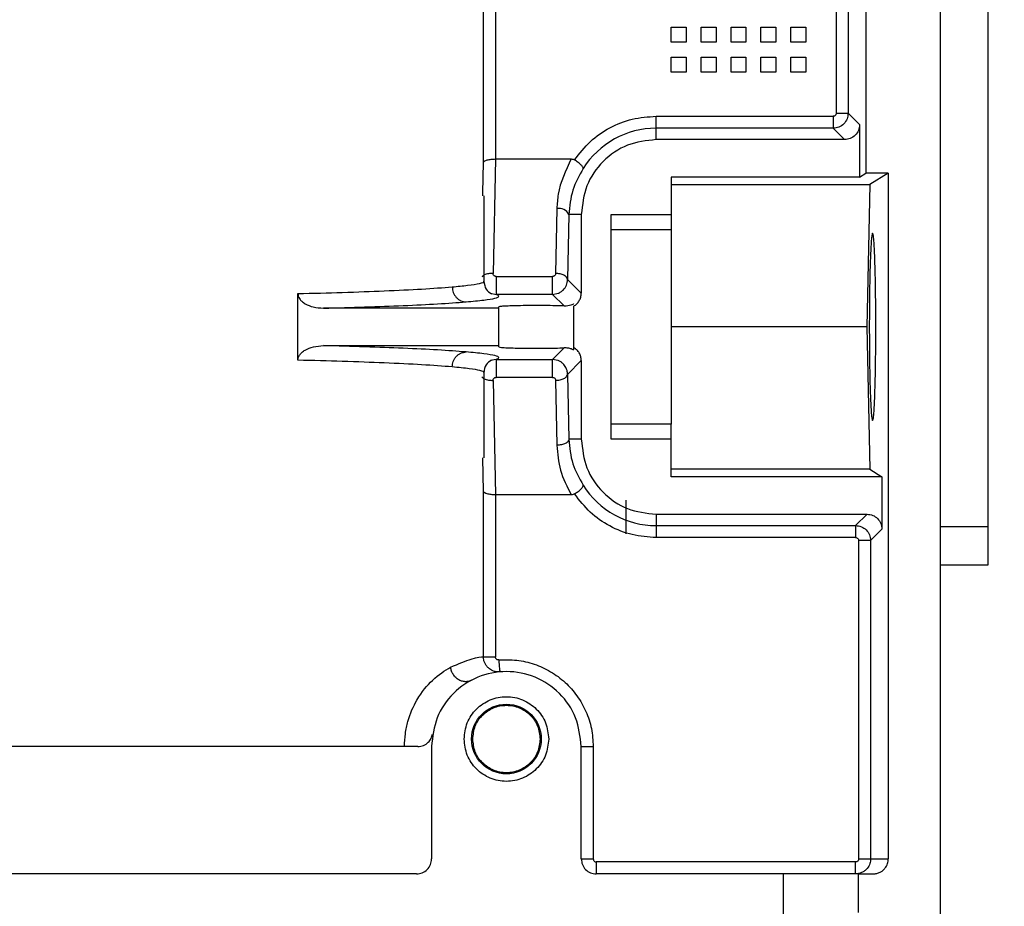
# Model space of a CAD drawing. Header units: inches. Extents: x 170 to 312, y 215 to 248.
# Tile 268 of 557: x 231.649 to 231.811, y 224.287 to 224.433. Entities that reach past the tile are written whole.
import ezdxf

# ---------------------------------------------------------------- set-up
doc = ezdxf.new("R2010")
doc.units = ezdxf.units.IN
doc.header["$LTSCALE"] = 0.25
doc.header["$MEASUREMENT"] = 0
doc.layers.add('ANNOTATIONS', color=1, linetype='Continuous')
doc.layers.add('STANDARD MOTOR RH', color=7, linetype='Continuous')
doc.styles.add('ARIAL', font='arial.ttf', dxfattribs={"height": 0.09375})
doc.dimstyles.new('STANDARD$0', dxfattribs={"dimtxt": 0.09375, "dimasz": 0.09375, "dimexe": 0.03125, "dimexo": 0.046875, "dimgap": 0.09, "dimtad": 0, "dimtih": 1, "dimtoh": 1, "dimdec": 4, "dimzin": 0, "dimdsep": 46, "dimtxsty": 'ARIAL', "dimcen": 0.09, "dimadec": 0, "dimazin": 0, "dimtfac": 1, "dimtdec": 4, "dimtofl": 0, "dimtmove": 0, "dimatfit": 1, "dimfxl": 1, "dimtolj": 1, "dimtzin": 0, "dimarcsym": 0})

# ---------------------------------------------------------------- blocks, each defined once
blk = doc.blocks.new('*D121')
at = {"layer": 'ANNOTATIONS', "color": 0, "lineweight": -2, "transparency": 16777216}
for p, q in [((230.8449340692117, 223.5869874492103), (230.8449340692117, 225.1541471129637)), ((231.9385526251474, 224.5800096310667), (231.9385526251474, 225.1541471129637)), ((230.9386840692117, 225.1228971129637), (231.1066333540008, 225.1228971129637)), ((231.8448026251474, 225.1228971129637), (231.6768533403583, 225.1228971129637))]:
    blk.add_line(p, q, dxfattribs=at)
at = {"layer": 'ANNOTATIONS', "color": 0, "transparency": 16777216}
for points in [[(230.9386840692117, 225.1385221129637), (230.9386840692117, 225.1072721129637), (230.8449340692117, 225.1228971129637)], [(231.8448026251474, 225.1385221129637), (231.8448026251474, 225.1072721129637), (231.9385526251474, 225.1228971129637)]]:
    blk.add_solid(points, dxfattribs=at)
at = {"layer": 'defpoints', "color": 0, "transparency": 16777216}
for p in [(230.8449340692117, 225.1228971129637), (231.9385526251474, 224.5331346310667), (230.8449340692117, 223.5401124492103)]:
    blk.add_point(p, dxfattribs=at)
at = {"layer": 'ANNOTATIONS', "color": 0, "transparency": 16777216, "insert": (231.3917433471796, 225.1228971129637), "char_height": 0.09375, "attachment_point": 5, "style": 'ARIAL'}
blk.add_mtext('\\A1;17 3/8"', dxfattribs=at)
blk = doc.blocks.new('*D135')
at = {"layer": 'ANNOTATIONS', "color": 0, "lineweight": -2, "transparency": 16777216}
for p, q in [((230.8449352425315, 223.5869874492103), (230.8449352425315, 225.5878608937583)), ((232.0683081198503, 225.0132571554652), (232.0683081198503, 225.5878608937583)), ((230.9386852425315, 225.5566108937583), (231.2755255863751, 225.5566108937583)), ((231.9745581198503, 225.5566108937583), (231.6377177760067, 225.5566108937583))]:
    blk.add_line(p, q, dxfattribs=at)
at = {"layer": 'ANNOTATIONS', "color": 0, "transparency": 16777216}
for points in [[(230.9386852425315, 225.5722358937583), (230.9386852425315, 225.5409858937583), (230.8449352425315, 225.5566108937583)], [(231.9745581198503, 225.5722358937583), (231.9745581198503, 225.5409858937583), (232.0683081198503, 225.5566108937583)]]:
    blk.add_solid(points, dxfattribs=at)
at = {"layer": 'defpoints', "color": 0, "transparency": 16777216}
for p in [(232.0683081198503, 225.5566108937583), (232.0683081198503, 224.9663821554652), (230.8449352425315, 223.5401124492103)]:
    blk.add_point(p, dxfattribs=at)
at = {"layer": 'ANNOTATIONS', "color": 0, "transparency": 16777216, "insert": (231.4566216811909, 225.5566108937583), "char_height": 0.09375, "attachment_point": 5, "style": 'ARIAL'}
blk.add_mtext('\\A1;20"', dxfattribs=at)

msp = doc.modelspace()

# ---------------------------------------------------------------- linework, layer by layer
at = {"layer": 'STANDARD MOTOR RH'}
for p, q in [((231.808017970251, 224.3434463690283), (231.808017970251, 224.7197986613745)), ((231.8002054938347, 224.1905804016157), (231.8002054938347, 224.6031724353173)), ((231.7879022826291, 224.521673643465), (231.7879022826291, 224.4077442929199)), ((231.7250847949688, 224.4095553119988), (231.7250847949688, 224.4871539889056)), ((231.7270512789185, 224.4871539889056), (231.7270570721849, 224.4100827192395)), ((231.7830368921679, 224.4871539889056), (231.7830368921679, 224.4175931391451)), ((231.7850041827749, 224.4871539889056), (231.7850041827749, 224.4175931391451)), ((231.7559141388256, 224.4317216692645), (231.7583747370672, 224.4317216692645)), ((231.7559141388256, 224.4292612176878), (231.7559141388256, 224.4317216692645)), ((231.7583747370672, 224.4317216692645), (231.7583747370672, 224.4292612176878)), ((231.7608354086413, 224.4317216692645), (231.7632960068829, 224.4317216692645)), ((231.7608354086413, 224.4292612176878), (231.7608354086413, 224.4317216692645)), ((231.7632960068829, 224.4317216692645), (231.7632960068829, 224.4292612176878)), ((231.7657566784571, 224.4317216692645), (231.7682172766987, 224.4317216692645)), ((231.7657566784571, 224.4292612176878), (231.7657566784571, 224.4317216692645)), ((231.7682172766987, 224.4317216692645), (231.7682172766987, 224.4292612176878)), ((231.7706778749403, 224.4292612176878), (231.7706778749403, 224.4317216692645)), ((231.7706778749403, 224.4317216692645), (231.7731385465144, 224.4317216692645)), ((231.7731385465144, 224.4317216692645), (231.7731385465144, 224.4292612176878)), ((231.7755991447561, 224.4292612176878), (231.7755991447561, 224.4317216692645)), ((231.7755991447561, 224.4317216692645), (231.7780598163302, 224.4317216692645)), ((231.7780598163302, 224.4317216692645), (231.7780598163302, 224.4292612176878)), ((231.7583747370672, 224.4292612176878), (231.7559141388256, 224.4292612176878)), ((231.7632960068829, 224.4292612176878), (231.7608354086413, 224.4292612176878)), ((231.7682172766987, 224.4292612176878), (231.7657566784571, 224.4292612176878)), ((231.7731385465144, 224.4292612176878), (231.7706778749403, 224.4292612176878)), ((231.7780598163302, 224.4292612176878), (231.7755991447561, 224.4292612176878)), ((231.7559141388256, 224.4243397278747), (231.7559141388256, 224.4268007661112)), ((231.7559141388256, 224.4268007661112), (231.7583747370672, 224.4268007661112)), ((231.7583747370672, 224.4268007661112), (231.7583747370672, 224.4243397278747)), ((231.7608354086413, 224.4268007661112), (231.7632960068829, 224.4268007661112)), ((231.7608354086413, 224.4243397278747), (231.7608354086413, 224.4268007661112)), ((231.7632960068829, 224.4268007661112), (231.7632960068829, 224.4243397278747)), ((231.7657566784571, 224.4268007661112), (231.7682172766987, 224.4268007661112)), ((231.7657566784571, 224.4243397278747), (231.7657566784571, 224.4268007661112)), ((231.7682172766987, 224.4268007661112), (231.7682172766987, 224.4243397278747)), ((231.7706778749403, 224.4268007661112), (231.7731385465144, 224.4268007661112)), ((231.7706778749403, 224.4243397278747), (231.7706778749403, 224.4268007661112)), ((231.7731385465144, 224.4268007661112), (231.7731385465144, 224.4243397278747)), ((231.7755991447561, 224.4243397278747), (231.7755991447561, 224.4268007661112)), ((231.7755991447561, 224.4268007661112), (231.7780598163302, 224.4268007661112)), ((231.7780598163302, 224.4268007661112), (231.7780598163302, 224.4243397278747)), ((231.7583747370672, 224.4243397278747), (231.7559141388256, 224.4243397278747)), ((231.7632960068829, 224.4243397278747), (231.7608354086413, 224.4243397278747)), ((231.7682172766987, 224.4243397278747), (231.7657566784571, 224.4243397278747)), ((231.7731385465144, 224.4243397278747), (231.7706778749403, 224.4243397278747)), ((231.7780598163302, 224.4243397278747), (231.7755991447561, 224.4243397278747)), ((231.7534534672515, 224.4132671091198), (231.7534534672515, 224.4171015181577)), ((231.7534534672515, 224.4171015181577), (231.782545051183, 224.4171015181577)), ((231.7830368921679, 224.4175931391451), (231.7850041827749, 224.4175931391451)), ((231.7850041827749, 224.4175931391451), (231.7868712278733, 224.4157263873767)), ((231.7868712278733, 224.4157263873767), (231.7868712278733, 224.4071153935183)), ((231.782545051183, 224.4151344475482), (231.7534534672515, 224.4151344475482)), ((231.782545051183, 224.4151344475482), (231.7844120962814, 224.4132671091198)), ((231.7844120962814, 224.4132671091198), (231.7534534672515, 224.4132671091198)), ((231.724988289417, 224.4044953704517), (231.7250847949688, 224.4095553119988)), ((231.7270570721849, 224.4100827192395), (231.7266732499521, 224.3912861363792)), ((231.7270570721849, 224.4100827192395), (231.7395054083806, 224.4100827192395)), ((231.7868712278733, 224.4071153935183), (231.7559141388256, 224.4071153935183)), ((231.7559141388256, 224.4071153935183), (231.7559141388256, 224.3984838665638)), ((231.7868712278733, 224.4071153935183), (231.7879022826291, 224.4077442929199)), ((231.7915932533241, 224.4077442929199), (231.7879022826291, 224.4077442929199)), ((231.7915932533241, 224.4077442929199), (231.7885441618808, 224.40588516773)), ((231.7915932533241, 224.4077442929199), (231.7915932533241, 224.295157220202)), ((231.7559141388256, 224.40588516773), (231.7885441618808, 224.40588516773)), ((231.7885441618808, 224.40588516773), (231.788072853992, 224.3825091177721)), ((231.7249793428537, 224.4040254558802), (231.724988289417, 224.4044953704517)), ((231.7251562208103, 224.4040254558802), (231.7251562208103, 224.3900224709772)), ((231.7371428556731, 224.4019480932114), (231.7369277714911, 224.3912837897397)), ((231.7391101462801, 224.4009642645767), (231.7388951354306, 224.3902993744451)), ((231.7411503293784, 224.4009642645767), (231.7391101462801, 224.4009642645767)), ((231.7411503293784, 224.4009642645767), (231.7411503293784, 224.3880442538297)), ((231.7460715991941, 224.3640545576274), (231.7460715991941, 224.4009642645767)), ((231.7460715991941, 224.4009642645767), (231.7559141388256, 224.4009642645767)), ((231.7460715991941, 224.3984838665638), (231.7559141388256, 224.3984838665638)), ((231.7271382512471, 224.3908015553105), (231.736426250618, 224.3908015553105)), ((231.7388951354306, 224.3902993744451), (231.7411503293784, 224.3880442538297)), ((231.6945824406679, 224.3770432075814), (231.6945824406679, 224.3879756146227)), ((231.7262185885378, 224.388027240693), (231.7271382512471, 224.3878500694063)), ((231.736426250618, 224.3878500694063), (231.7271382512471, 224.3878500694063)), ((231.736426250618, 224.3878500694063), (231.7373366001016, 224.3880248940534)), ((231.736426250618, 224.3878500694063), (231.7383323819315, 224.3859440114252)), ((231.7276168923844, 224.3855849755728), (231.6987838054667, 224.3855849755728)), ((231.7276168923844, 224.3792185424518), (231.7276168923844, 224.3857996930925)), ((231.7399200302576, 224.37875038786), (231.7399200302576, 224.3859140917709)), ((231.788072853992, 224.3825091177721), (231.7559141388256, 224.3825091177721)), ((231.788072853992, 224.3825091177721), (231.7885441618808, 224.3591330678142)), ((231.6987838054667, 224.3794332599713), (231.7276168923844, 224.3794332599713)), ((231.7383323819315, 224.3790748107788), (231.736426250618, 224.3771687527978)), ((231.7271382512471, 224.3771687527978), (231.7262185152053, 224.3769915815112)), ((231.7271382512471, 224.3771687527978), (231.736426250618, 224.3771687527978)), ((231.7373363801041, 224.3769939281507), (231.736426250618, 224.3771687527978)), ((231.7411503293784, 224.3769745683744), (231.7388951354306, 224.3747188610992)), ((231.7411503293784, 224.3769745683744), (231.7411503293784, 224.3640545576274)), ((231.7251562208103, 224.3749945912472), (231.7251562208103, 224.3609933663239)), ((231.7266732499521, 224.373732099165), (231.7270570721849, 224.3549361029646)), ((231.736426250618, 224.3742172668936), (231.7271382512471, 224.3742172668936)), ((231.7369277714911, 224.3737350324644), (231.7371428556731, 224.3630701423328)), ((231.7388951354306, 224.3747188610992), (231.7391101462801, 224.3640545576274)), ((231.7559141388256, 224.3665349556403), (231.7460715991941, 224.3665349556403)), ((231.7559141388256, 224.3579028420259), (231.7559141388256, 224.3665349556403)), ((231.7411503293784, 224.3640545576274), (231.7391101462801, 224.3640545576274)), ((231.7559141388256, 224.3640545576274), (231.7460715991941, 224.3640545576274)), ((231.7250847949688, 224.3554635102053), (231.7249793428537, 224.3609933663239)), ((231.7885441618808, 224.3591330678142), (231.7559141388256, 224.3591330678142)), ((231.7885441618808, 224.3591330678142), (231.7905621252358, 224.3579028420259)), ((231.7905621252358, 224.3579028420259), (231.7559141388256, 224.3579028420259)), ((231.7905621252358, 224.3579028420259), (231.7905621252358, 224.3492924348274)), ((231.7250847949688, 224.3283175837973), (231.7250847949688, 224.3554635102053)), ((231.7270570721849, 224.3549361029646), (231.7270512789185, 224.3283175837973)), ((231.7395054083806, 224.3549361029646), (231.7270570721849, 224.3549361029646)), ((231.7485322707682, 224.3485374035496), (231.7485322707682, 224.3540432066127)), ((231.7534534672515, 224.3517517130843), (231.7881029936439, 224.3517517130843)), ((231.7534534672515, 224.3517517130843), (231.7534534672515, 224.3479173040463)), ((231.7881029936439, 224.3517517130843), (231.7862360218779, 224.3498843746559)), ((231.7534534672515, 224.3498843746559), (231.7862360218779, 224.3498843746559)), ((231.7905621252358, 224.3492924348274), (231.7886951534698, 224.347425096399)), ((231.808017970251, 224.3496960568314), (231.8002054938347, 224.3496960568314)), ((231.7862360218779, 224.3479173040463), (231.7534534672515, 224.3479173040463)), ((231.7886951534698, 224.347425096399), (231.7867277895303, 224.347425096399)), ((231.7867277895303, 224.347425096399), (231.7867277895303, 224.295157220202)), ((231.7886951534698, 224.347425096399), (231.7886951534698, 224.295157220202)), ((231.8002054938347, 224.3434463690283), (231.808017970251, 224.3434463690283)), ((231.7250847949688, 224.3283175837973), (231.7270512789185, 224.3283175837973)), ((231.7165440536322, 224.3136117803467), (231.7165440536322, 224.295157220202)), ((231.7411503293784, 224.295157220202), (231.7411503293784, 224.3136117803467)), ((231.7411503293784, 224.3136117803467), (231.7431188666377, 224.3136117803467)), ((231.7431188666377, 224.3136117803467), (231.7431188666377, 224.295157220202)), ((231.7411503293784, 224.295157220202), (231.7431188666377, 224.295157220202)), ((231.7436110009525, 224.2946650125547), (231.7436110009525, 224.2926961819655)), ((231.7862353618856, 224.2946650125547), (231.7436110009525, 224.2946650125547)), ((231.7862353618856, 224.2926961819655), (231.7862353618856, 224.2946650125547)), ((231.7867277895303, 224.295157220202), (231.7915932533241, 224.295157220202)), ((231.7140834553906, 224.2926961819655), (231.600894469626, 224.2926961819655)), ((231.7743688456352, 224.2926961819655), (231.7436110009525, 224.2926961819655)), ((231.7743688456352, 224.2861244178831), (231.7743688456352, 224.2926961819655)), ((231.7866719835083, 224.2926961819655), (231.7891311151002, 224.2926961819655)), ((231.7866719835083, 224.2926961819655), (231.7866719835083, 224.2863391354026))]:
    msp.add_line(p, q, dxfattribs=at)
at = {"layer": 'STANDARD MOTOR RH', "flags": 128}
msp.add_lwpolyline([(231.7275873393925, 224.3278277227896), (231.7276212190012, 224.3274452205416), (231.7276538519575, 224.3270773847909), (231.7276838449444, 224.3267382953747), (231.7277102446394, 224.3264408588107), (231.7277318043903, 224.3261973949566), (231.7277478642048, 224.3260161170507), (231.7277577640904, 224.3259046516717), (231.7277611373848, 224.3258665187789)], dxfattribs=at)
at = {"layer": 'STANDARD MOTOR RH'}
msp.add_circle((231.728847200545, 224.3148419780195), 0.005720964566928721, dxfattribs=at)
for centre, radius, start, end in [((231.7534534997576, 224.4009640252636), 0.0141701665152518, 90, 147.8344107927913), ((231.7374668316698, 224.4001370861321), 0.001839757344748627, 26.71884408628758, 100.1425108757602), ((231.7534534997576, 224.3640545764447), 0.01417016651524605, 212.1655892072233, 270)]:
    msp.add_arc(centre, radius, start, end, dxfattribs=at)
for points, knots in [([(231.74004014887, 224.4099360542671), (231.7408518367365, 224.4109816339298), (231.7424752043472, 224.4130727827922), (231.7457828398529, 224.4153232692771), (231.7494924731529, 224.4168209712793), (231.7521331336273, 224.4170080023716), (231.7534534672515, 224.4171015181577)], [0, 0, 0, 0, 0.2500016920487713, 0.5000008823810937, 0.7499997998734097, 1, 1, 1, 1]), ([(231.7850041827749, 224.4175931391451), (231.784966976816, 224.4172711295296), (231.7848925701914, 224.4166271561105), (231.7843238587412, 224.4158147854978), (231.7835114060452, 224.4152459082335), (231.7828671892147, 224.4151716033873), (231.782545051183, 224.4151344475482)], [0, 0, 0, 0, 0.2499754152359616, 0.4999152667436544, 0.7499346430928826, 0.9999999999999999, 0.9999999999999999, 0.9999999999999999, 0.9999999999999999]), ([(231.7830368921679, 224.4175931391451), (231.7830298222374, 224.4175283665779), (231.783015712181, 224.4173990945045), (231.7829008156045, 224.4172380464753), (231.7827397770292, 224.4171221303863), (231.7826103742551, 224.4171084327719), (231.782545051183, 224.4171015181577)], [0, 0, 0, 0, 0.2505282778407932, 0.5000004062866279, 0.7475980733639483, 1, 1, 1, 1]), ([(231.782545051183, 224.4171015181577), (231.782545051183, 224.4168492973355), (231.782545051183, 224.416344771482), (231.782545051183, 224.4157033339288), (231.782545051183, 224.4152459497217), (231.782545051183, 224.4151715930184), (231.782545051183, 224.4151344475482)], [0, 0, 0, 0, 0.2500259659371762, 0.5001354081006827, 0.7502887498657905, 1, 1, 1, 1]), ([(231.7868712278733, 224.4157263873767), (231.7868343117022, 224.4154039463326), (231.786760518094, 224.4147594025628), (231.7861914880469, 224.4139468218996), (231.7853789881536, 224.4133778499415), (231.7847344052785, 224.4133040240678), (231.7844120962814, 224.4132671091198)], [0, 0, 0, 0, 0.2501211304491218, 0.4999798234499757, 0.749976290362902, 1, 1, 1, 1]), ([(231.7534534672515, 224.4132671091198), (231.7518413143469, 224.4130822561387), (231.7486169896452, 224.4127125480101), (231.7445501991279, 224.4098674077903), (231.7417052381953, 224.4058006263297), (231.7413352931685, 224.4025763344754), (231.7411503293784, 224.4009642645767)], [0, 0, 0, 0, 0.2499978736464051, 0.4999986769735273, 0.750011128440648, 1, 1, 1, 1]), ([(231.7250847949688, 224.4095553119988), (231.7251022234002, 224.4095962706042), (231.7251348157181, 224.4096728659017), (231.7253246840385, 224.4097957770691), (231.7256133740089, 224.4099081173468), (231.7259899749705, 224.4099903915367), (231.7264444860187, 224.410060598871), (231.7268168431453, 224.4100740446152), (231.7270570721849, 224.4100827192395)], [0, 0, 0, 0, 0.1555432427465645, 0.290876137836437, 0.4995439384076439, 0.6364959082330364, 0.7654825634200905, 1, 1, 1, 1]), ([(231.7395054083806, 224.4100827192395), (231.7385969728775, 224.4081813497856), (231.7373398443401, 224.4055501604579), (231.737185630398, 224.4027302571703), (231.7371428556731, 224.4019480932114)], [0, 0, 0, 0, 0.7226273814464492, 1, 1, 1, 1]), ([(231.7395054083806, 224.4100827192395), (231.7396029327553, 224.4100772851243), (231.7397918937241, 224.4100667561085), (231.7399591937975, 224.4099786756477), (231.74004014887, 224.4099360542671)], [0, 0, 0, 0, 0.5161085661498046, 0.9999999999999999, 0.9999999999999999, 0.9999999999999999, 0.9999999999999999]), ([(231.7414582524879, 224.4085075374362), (231.7414581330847, 224.4085743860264), (231.741457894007, 224.4087082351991), (231.7411569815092, 224.4090742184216), (231.740669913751, 224.4095056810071), (231.7402476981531, 224.4097942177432), (231.74004014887, 224.4099360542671)], [0, 0, 0, 0, 0.2493850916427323, 0.4993372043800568, 0.7538882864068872, 1, 1, 1, 1]), ([(231.7414582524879, 224.4085075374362), (231.7408112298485, 224.4073445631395), (231.7394799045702, 224.4049516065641), (231.7392356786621, 224.4023179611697), (231.7391101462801, 224.4009642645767)], [0, 0, 0, 0, 0.4859989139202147, 1, 1, 1, 1]), ([(231.7559141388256, 224.3984838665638), (231.7559141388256, 224.3981583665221), (231.7559141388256, 224.3975073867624), (231.7559141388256, 224.3937768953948), (231.7559141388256, 224.3885980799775), (231.7559141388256, 224.3825093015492), (231.7559141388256, 224.3764205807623), (231.7559141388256, 224.3712419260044), (231.7559141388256, 224.3675114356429), (231.7559141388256, 224.3668604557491), (231.7559141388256, 224.3665349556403)], [0, 0, 0, 0, 0.1250078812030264, 0.2500079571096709, 0.3749972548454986, 0.5000059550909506, 0.6250027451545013, 0.749992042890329, 0.8749921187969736, 1, 1, 1, 1]), ([(231.7895524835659, 224.3825091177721), (231.7895450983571, 224.3844693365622), (231.7895338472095, 224.3874556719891), (231.7894666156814, 224.3910298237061), (231.7893838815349, 224.3939580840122), (231.7892731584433, 224.3962204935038), (231.7891406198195, 224.3976016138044), (231.7890155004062, 224.3980416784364), (231.7888902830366, 224.3976014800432), (231.7887578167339, 224.3962204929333), (231.7886469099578, 224.3939580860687), (231.7885643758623, 224.3910298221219), (231.788496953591, 224.3874556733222), (231.7884857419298, 224.3844693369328), (231.7884783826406, 224.3825091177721)], [0, 0, 0, 0, 0.1212330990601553, 0.1846950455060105, 0.2498688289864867, 0.3548210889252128, 0.4224296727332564, 0.5000120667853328, 0.5775702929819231, 0.6451788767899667, 0.7501311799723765, 0.8153049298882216, 0.8787669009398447, 1, 1, 1, 1]), ([(231.7266732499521, 224.3912861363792), (231.7264121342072, 224.3912844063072), (231.7260091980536, 224.3912817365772), (231.7255289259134, 224.3911675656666), (231.7252064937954, 224.3910407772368), (231.7249639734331, 224.3908914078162), (231.7248725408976, 224.3907765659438), (231.7248331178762, 224.3907270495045)], [0, 0, 0, 0, 0.3247943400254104, 0.5012006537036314, 0.6819618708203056, 0.8628713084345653, 0.9999999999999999, 0.9999999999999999, 0.9999999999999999, 0.9999999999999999]), ([(231.7271382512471, 224.3908015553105), (231.7271048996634, 224.390803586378), (231.7270395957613, 224.3908075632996), (231.7269469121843, 224.3908357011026), (231.7268638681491, 224.3908816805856), (231.7267683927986, 224.3909635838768), (231.7266799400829, 224.39110017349), (231.7266755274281, 224.3912228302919), (231.7266732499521, 224.3912861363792)], [0, 0, 0, 0, 0.1227199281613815, 0.2402911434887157, 0.3586369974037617, 0.483293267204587, 0.7333153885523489, 1, 1, 1, 1]), ([(231.7369277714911, 224.3912837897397), (231.7369198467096, 224.3912207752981), (231.7369042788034, 224.3910969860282), (231.7368058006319, 224.3909634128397), (231.7367058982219, 224.3908810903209), (231.7366202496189, 224.3908352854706), (231.7365260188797, 224.3908069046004), (231.7364598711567, 224.390803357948), (231.736426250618, 224.3908015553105)], [0, 0, 0, 0, 0.2626240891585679, 0.5159141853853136, 0.641607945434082, 0.7607270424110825, 0.8783860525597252, 1, 1, 1, 1]), ([(231.7388951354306, 224.3902993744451), (231.7388590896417, 224.3904260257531), (231.7387870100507, 224.390679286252), (231.7383290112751, 224.3910005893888), (231.7376866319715, 224.3912296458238), (231.7371807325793, 224.3912657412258), (231.7369277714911, 224.3912837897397)], [0, 0, 0, 0, 0.2500101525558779, 0.4999371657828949, 0.7499573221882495, 1, 1, 1, 1]), ([(231.7199373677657, 224.3890802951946), (231.7208317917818, 224.3891654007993), (231.7228243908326, 224.3893549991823), (231.7245282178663, 224.3896601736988), (231.7253070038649, 224.389891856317), (231.7251217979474, 224.3900117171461), (231.7251051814, 224.3900224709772)], [0, 0, 0, 0, 0.2810953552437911, 0.6262246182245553, 0.9664651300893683, 0.9999999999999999, 0.9999999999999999, 0.9999999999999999, 0.9999999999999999]), ([(231.7251562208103, 224.390023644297), (231.7252247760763, 224.3895456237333), (231.7253631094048, 224.3885810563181), (231.7260682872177, 224.3881645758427), (231.7264239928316, 224.3879544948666)], [0, 0, 0, 0, 0.4955802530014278, 1, 1, 1, 1]), ([(231.7271382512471, 224.3908015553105), (231.7271382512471, 224.3906490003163), (231.7271382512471, 224.3903439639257), (231.7271382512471, 224.3898338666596), (231.7271382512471, 224.3893278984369), (231.7271382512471, 224.3888520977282), (231.7271382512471, 224.3884409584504), (231.7271382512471, 224.3881214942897), (231.7271382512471, 224.3879053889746), (231.7271382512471, 224.3878685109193), (231.7271382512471, 224.3878500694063)], [0, 0, 0, 0, 0.1250173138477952, 0.2499743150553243, 0.3751013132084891, 0.4999169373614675, 0.6250631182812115, 0.7500241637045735, 0.874995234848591, 0.9999999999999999, 0.9999999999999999, 0.9999999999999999, 0.9999999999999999]), ([(231.736426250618, 224.3878500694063), (231.736426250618, 224.3878685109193), (231.736426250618, 224.3879053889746), (231.736426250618, 224.3881214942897), (231.736426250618, 224.3884409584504), (231.736426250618, 224.3888520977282), (231.736426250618, 224.3893278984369), (231.736426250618, 224.3898338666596), (231.736426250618, 224.3903439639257), (231.736426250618, 224.3906490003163), (231.736426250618, 224.3908015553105)], [0, 0, 0, 0, 0.1250047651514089, 0.2499758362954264, 0.3749368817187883, 0.5000830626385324, 0.6248986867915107, 0.7500256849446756, 0.8749826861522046, 0.9999999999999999, 0.9999999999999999, 0.9999999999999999, 0.9999999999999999]), ([(231.7373366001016, 224.3880248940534), (231.7374851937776, 224.3880937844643), (231.7377874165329, 224.3882338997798), (231.7382928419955, 224.3886516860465), (231.7387803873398, 224.3893361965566), (231.738856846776, 224.3899779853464), (231.7388951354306, 224.3902993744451)], [0, 0, 0, 0, 0.1672285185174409, 0.340123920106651, 0.6695533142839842, 1, 1, 1, 1]), ([(231.6945824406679, 224.3879756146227), (231.6970723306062, 224.3880400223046), (231.7022166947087, 224.3881730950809), (231.7090616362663, 224.3884280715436), (231.7153254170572, 224.3887285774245), (231.7183712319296, 224.388960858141), (231.7199373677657, 224.3890802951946)], [0, 0, 0, 0, 0.227465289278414, 0.4699662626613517, 0.7274605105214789, 1, 1, 1, 1]), ([(231.6945824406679, 224.3879756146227), (231.6945958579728, 224.3878331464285), (231.6946235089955, 224.3875395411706), (231.6948528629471, 224.3870991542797), (231.695232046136, 224.3866737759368), (231.695970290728, 224.3861592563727), (231.6971712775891, 224.3856922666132), (231.6982178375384, 224.3856226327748), (231.6987838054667, 224.3855849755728)], [0, 0, 0, 0, 0.08103352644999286, 0.166997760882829, 0.2776752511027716, 0.4038083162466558, 0.6775861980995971, 1, 1, 1, 1]), ([(231.7199373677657, 224.3890802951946), (231.7199711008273, 224.3887734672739), (231.7200229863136, 224.3883015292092), (231.7203083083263, 224.3877327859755), (231.720601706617, 224.3873406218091), (231.7209635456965, 224.3870228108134), (231.7214890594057, 224.3867140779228), (231.7219247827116, 224.3866580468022), (231.722208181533, 224.3866216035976)], [0, 0, 0, 0, 0.2395527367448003, 0.3684607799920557, 0.4999479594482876, 0.631528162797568, 0.7603422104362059, 1, 1, 1, 1]), ([(231.722208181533, 224.3866216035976), (231.7232600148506, 224.3867195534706), (231.7253636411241, 224.3869154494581), (231.727102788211, 224.3872237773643), (231.7278589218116, 224.3875376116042), (231.7273784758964, 224.3877459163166), (231.7271382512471, 224.3878500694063)], [0, 0, 0, 0, 0.2500005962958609, 0.4999915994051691, 0.749994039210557, 1, 1, 1, 1]), ([(231.7399200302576, 224.3859140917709), (231.7400944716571, 224.3860324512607), (231.7404425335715, 224.3862686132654), (231.7408302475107, 224.3867827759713), (231.7411003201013, 224.3873818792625), (231.7411335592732, 224.3878221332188), (231.7411503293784, 224.3880442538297)], [0, 0, 0, 0, 0.2446121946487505, 0.4880732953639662, 0.7417184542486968, 1, 1, 1, 1]), ([(231.6987838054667, 224.3855849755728), (231.7010861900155, 224.3856480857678), (231.7058303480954, 224.3857781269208), (231.7121263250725, 224.3860184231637), (231.7178866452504, 224.3862989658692), (231.7207426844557, 224.3865121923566), (231.722208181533, 224.3866216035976)], [0, 0, 0, 0, 0.229207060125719, 0.4722905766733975, 0.7292205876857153, 1, 1, 1, 1]), ([(231.7383323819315, 224.3859440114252), (231.738762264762, 224.3859938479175), (231.7394324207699, 224.3860715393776), (231.7398532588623, 224.3862923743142), (231.7398981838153, 224.3862758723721), (231.7399200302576, 224.3862678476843)], [0, 0, 0, 0, 0.478923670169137, 0.7466071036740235, 1, 1, 1, 1]), ([(231.7383323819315, 224.3859440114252), (231.7378653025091, 224.3859591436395), (231.7369422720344, 224.3859890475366), (231.7351709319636, 224.3860117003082), (231.7333511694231, 224.3860178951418), (231.7315530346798, 224.3860030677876), (231.7300085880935, 224.3859737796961), (231.7287801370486, 224.3859296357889), (231.7278331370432, 224.3858726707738), (231.7276940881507, 224.3858257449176), (231.7276168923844, 224.3857996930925)], [0, 0, 0, 0, 0.1284302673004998, 0.2538006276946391, 0.3761786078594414, 0.4955461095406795, 0.6227115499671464, 0.7298097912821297, 0.8499985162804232, 1, 1, 1, 1]), ([(231.7884783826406, 224.3825091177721), (231.7884857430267, 224.380549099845), (231.7884969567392, 224.3775629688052), (231.7885643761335, 224.3739890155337), (231.7886469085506, 224.371060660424), (231.7887578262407, 224.3687986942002), (231.7888902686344, 224.3674163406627), (231.7890155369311, 224.3669776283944), (231.7891404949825, 224.3674164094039), (231.7892732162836, 224.3687977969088), (231.7893838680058, 224.371060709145), (231.7894666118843, 224.3739888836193), (231.7895338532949, 224.3775626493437), (231.789545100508, 224.3805488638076), (231.7895524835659, 224.3825091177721)], [0, 0, 0, 0, 0.1212228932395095, 0.1846857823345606, 0.2498604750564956, 0.3548142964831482, 0.4224280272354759, 0.4999858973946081, 0.5775678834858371, 0.6451774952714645, 0.7501383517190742, 0.8153130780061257, 0.8787651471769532, 1, 1, 1, 1]), ([(231.6945824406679, 224.3770432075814), (231.6945960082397, 224.3771867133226), (231.694623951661, 224.3774822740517), (231.6948569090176, 224.3779253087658), (231.695240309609, 224.3783523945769), (231.6959858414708, 224.3788673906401), (231.6971847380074, 224.3793287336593), (231.6982260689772, 224.379396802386), (231.6987838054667, 224.3794332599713)], [0, 0, 0, 0, 0.08161357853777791, 0.1680892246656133, 0.2798705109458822, 0.4067215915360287, 0.6822402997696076, 1, 1, 1, 1]), ([(231.722208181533, 224.3783972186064), (231.7207426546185, 224.3785067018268), (231.7178865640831, 224.3787200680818), (231.7121262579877, 224.3789996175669), (231.7058302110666, 224.3792401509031), (231.7010861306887, 224.3793701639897), (231.6987838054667, 224.3794332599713)], [0, 0, 0, 0, 0.2707806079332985, 0.5277104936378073, 0.7707956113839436, 1, 1, 1, 1]), ([(231.7199373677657, 224.3759379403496), (231.7199708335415, 224.376244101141), (231.7200223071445, 224.3767150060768), (231.7203066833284, 224.3772833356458), (231.7205994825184, 224.3776753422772), (231.7209610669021, 224.3779937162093), (231.7214871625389, 224.3783042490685), (231.7219239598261, 224.3783605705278), (231.722208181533, 224.3783972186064)], [0, 0, 0, 0, 0.2390259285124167, 0.3676450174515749, 0.4990264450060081, 0.6306337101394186, 0.7596552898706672, 1, 1, 1, 1]), ([(231.7271382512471, 224.3771687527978), (231.7273784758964, 224.3772729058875), (231.7278589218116, 224.3774812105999), (231.727102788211, 224.3777950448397), (231.7253636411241, 224.378103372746), (231.7232600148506, 224.3782992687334), (231.722208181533, 224.3783972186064)], [0, 0, 0, 0, 0.2500059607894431, 0.5000084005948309, 0.7499994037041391, 1, 1, 1, 1]), ([(231.7276168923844, 224.3792185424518), (231.7276974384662, 224.3791920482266), (231.7278487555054, 224.3791422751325), (231.7289082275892, 224.3790825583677), (231.7301765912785, 224.3790409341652), (231.7316405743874, 224.3790151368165), (231.7333004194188, 224.3790009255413), (231.7351377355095, 224.3790064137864), (231.7369279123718, 224.3790290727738), (231.7378605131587, 224.3790594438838), (231.7383323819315, 224.3790748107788)], [0, 0, 0, 0, 0.1528546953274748, 0.2871588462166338, 0.402911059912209, 0.4999970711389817, 0.6204160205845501, 0.7438818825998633, 0.8704117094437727, 1, 1, 1, 1]), ([(231.7399200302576, 224.37875038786), (231.7398993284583, 224.3787437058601), (231.7398567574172, 224.3787299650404), (231.7395177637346, 224.3788812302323), (231.7390208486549, 224.3790463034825), (231.7385608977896, 224.3790653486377), (231.7383323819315, 224.3790748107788)], [0, 0, 0, 0, 0.252830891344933, 0.5199197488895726, 0.7614833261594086, 1, 1, 1, 1]), ([(231.7411503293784, 224.3769745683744), (231.7411332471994, 224.3771952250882), (231.7410991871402, 224.3776351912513), (231.7408317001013, 224.3782337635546), (231.7404442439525, 224.3787499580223), (231.7400957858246, 224.3789857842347), (231.7399200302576, 224.3791047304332)], [0, 0, 0, 0, 0.2567030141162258, 0.5118386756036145, 0.7537808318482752, 1, 1, 1, 1]), ([(231.7199373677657, 224.3759379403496), (231.718371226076, 224.3760576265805), (231.7153254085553, 224.3762903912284), (231.7090617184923, 224.3765907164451), (231.7022166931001, 224.376845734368), (231.697072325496, 224.376978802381), (231.6945824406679, 224.3770432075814)], [0, 0, 0, 0, 0.2725397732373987, 0.5300327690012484, 0.7725348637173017, 1, 1, 1, 1]), ([(231.7264239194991, 224.3770643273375), (231.7260649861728, 224.3768512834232), (231.7253534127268, 224.3764289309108), (231.725221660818, 224.3754565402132), (231.7251563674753, 224.374974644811)], [0, 0, 0, 0, 0.5044220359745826, 1, 1, 1, 1]), ([(231.7271382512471, 224.3771687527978), (231.7271382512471, 224.3771500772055), (231.7271382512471, 224.3771127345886), (231.7271382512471, 224.3768967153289), (231.7271382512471, 224.3765778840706), (231.7271382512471, 224.3761665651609), (231.7271382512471, 224.37569067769), (231.7271382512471, 224.375184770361), (231.7271382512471, 224.3746748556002), (231.7271382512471, 224.3743698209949), (231.7271382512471, 224.3742172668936)], [0, 0, 0, 0, 0.12503799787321, 0.2500186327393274, 0.374898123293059, 0.5000538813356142, 0.6250140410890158, 0.7500065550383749, 0.8749731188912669, 1, 1, 1, 1]), ([(231.736426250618, 224.3742172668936), (231.736426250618, 224.3743698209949), (231.736426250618, 224.3746748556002), (231.736426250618, 224.375184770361), (231.736426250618, 224.37569067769), (231.736426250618, 224.3761665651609), (231.736426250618, 224.3765778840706), (231.736426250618, 224.3768967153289), (231.736426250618, 224.3771127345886), (231.736426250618, 224.3771500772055), (231.736426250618, 224.3771687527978)], [0, 0, 0, 0, 0.1250268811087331, 0.2499934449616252, 0.3749859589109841, 0.4999461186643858, 0.625101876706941, 0.7499813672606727, 0.87496200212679, 1, 1, 1, 1]), ([(231.7388951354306, 224.3747188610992), (231.7388788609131, 224.3749262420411), (231.7388487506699, 224.3753099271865), (231.7386093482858, 224.3759131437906), (231.7382479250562, 224.3764064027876), (231.7377864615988, 224.3767842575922), (231.7374847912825, 224.3769247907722), (231.7373363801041, 224.3769939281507)], [0, 0, 0, 0, 0.2134795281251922, 0.3949684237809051, 0.6606619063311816, 0.8330576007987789, 1, 1, 1, 1]), ([(231.7251046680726, 224.3749945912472), (231.7251215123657, 224.375005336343), (231.7252984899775, 224.3751182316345), (231.7245866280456, 224.375339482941), (231.7229816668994, 224.3756466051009), (231.7209538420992, 224.375840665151), (231.7199373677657, 224.3759379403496)], [0, 0, 0, 0, 0.03388529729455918, 0.3560220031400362, 0.6771974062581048, 1, 1, 1, 1]), ([(231.7248360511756, 224.3742882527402), (231.724874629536, 224.3742399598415), (231.7249652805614, 224.374126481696), (231.7252066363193, 224.3739782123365), (231.7255288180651, 224.3738504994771), (231.7260092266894, 224.3737365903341), (231.7264121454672, 224.3737338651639), (231.7266732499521, 224.373732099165)], [0, 0, 0, 0, 0.1344350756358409, 0.3158941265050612, 0.4972766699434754, 0.6742189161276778, 1, 1, 1, 1]), ([(231.7266732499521, 224.373732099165), (231.7266756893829, 224.3737950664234), (231.7266804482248, 224.3739179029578), (231.7267684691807, 224.3740536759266), (231.7268626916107, 224.374137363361), (231.7269457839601, 224.3741832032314), (231.7270388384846, 224.3742113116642), (231.72710458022, 224.3742152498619), (231.7271382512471, 224.3742172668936)], [0, 0, 0, 0, 0.264585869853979, 0.5161541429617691, 0.6402832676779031, 0.7582570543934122, 0.8761862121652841, 1, 1, 1, 1]), ([(231.736426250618, 224.3742172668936), (231.7364595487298, 224.3742152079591), (231.7365252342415, 224.3742111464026), (231.7366519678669, 224.3741729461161), (231.7367885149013, 224.3740803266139), (231.7369041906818, 224.3739222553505), (231.7369198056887, 224.373798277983), (231.7369277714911, 224.3737350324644)], [0, 0, 0, 0, 0.1207480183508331, 0.238193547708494, 0.4831003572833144, 0.7363100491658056, 1, 1, 1, 1]), ([(231.7369277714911, 224.3737350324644), (231.7371807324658, 224.3737530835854), (231.7376866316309, 224.3737891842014), (231.7383290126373, 224.3740182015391), (231.7387869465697, 224.3743396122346), (231.7388590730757, 224.3745924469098), (231.7388951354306, 224.3747188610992)], [0, 0, 0, 0, 0.2500665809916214, 0.5001106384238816, 0.7500615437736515, 1, 1, 1, 1]), ([(231.7391101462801, 224.3640545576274), (231.7390741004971, 224.3639279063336), (231.739002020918, 224.3636746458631), (231.7385440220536, 224.3633533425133), (231.7379016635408, 224.3631242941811), (231.7373957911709, 224.3630881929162), (231.7371428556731, 224.3630701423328)], [0, 0, 0, 0, 0.2500161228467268, 0.4999491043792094, 0.7499752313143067, 1, 1, 1, 1]), ([(231.7391101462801, 224.3640545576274), (231.7392360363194, 224.3626988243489), (231.7394806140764, 224.360064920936), (231.7408121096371, 224.3576719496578), (231.7414582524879, 224.3565106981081)], [0, 0, 0, 0, 0.5147239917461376, 1, 1, 1, 1]), ([(231.7411503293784, 224.3640545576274), (231.7413352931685, 224.3624424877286), (231.7417052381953, 224.3592181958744), (231.7445501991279, 224.3551514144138), (231.7486169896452, 224.352306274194), (231.7518413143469, 224.3519365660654), (231.7534534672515, 224.3517517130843)], [0, 0, 0, 0, 0.249988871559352, 0.5000013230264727, 0.750002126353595, 1, 1, 1, 1]), ([(231.7371428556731, 224.3630701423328), (231.737257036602, 224.3616930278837), (231.7374917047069, 224.3588627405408), (231.7388222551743, 224.3562682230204), (231.7395054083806, 224.3549361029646)], [0, 0, 0, 0, 0.486563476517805, 1, 1, 1, 1]), ([(231.7270570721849, 224.3549361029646), (231.7268168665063, 224.3549445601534), (231.7264445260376, 224.3549576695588), (231.7259899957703, 224.3550276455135), (231.7256134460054, 224.3551112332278), (231.7253250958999, 224.3552217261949), (231.7251344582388, 224.3553465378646), (231.7251021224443, 224.3554226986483), (231.7250847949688, 224.3554635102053)], [0, 0, 0, 0, 0.2344739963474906, 0.3634558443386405, 0.5004546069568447, 0.7090583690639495, 0.844095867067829, 1, 1, 1, 1]), ([(231.74004014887, 224.3550821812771), (231.7402476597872, 224.3552242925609), (231.7406696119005, 224.355513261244), (231.7411571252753, 224.3559438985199), (231.7414578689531, 224.3563100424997), (231.7414581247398, 224.3564438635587), (231.7414582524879, 224.3565106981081)], [0, 0, 0, 0, 0.2462206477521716, 0.5006643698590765, 0.7506156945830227, 1, 1, 1, 1]), ([(231.74004014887, 224.3550821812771), (231.7399591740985, 224.3550398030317), (231.7397917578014, 224.3549521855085), (231.7396029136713, 224.3549415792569), (231.7395054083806, 224.3549361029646)], [0, 0, 0, 0, 0.4836731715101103, 1, 1, 1, 1]), ([(231.7534534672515, 224.3479173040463), (231.7521331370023, 224.3480105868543), (231.7494924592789, 224.3481971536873), (231.7457826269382, 224.349694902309), (231.7424755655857, 224.351946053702), (231.7408519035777, 224.3540368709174), (231.74004014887, 224.3550821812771)], [0, 0, 0, 0, 0.2499984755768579, 0.5000002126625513, 0.7500236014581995, 0.9999999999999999, 0.9999999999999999, 0.9999999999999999, 0.9999999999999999]), ([(231.7881029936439, 224.3517517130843), (231.7884252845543, 224.3517145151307), (231.7890696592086, 224.3516401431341), (231.7898828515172, 224.3510720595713), (231.7904512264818, 224.3502590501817), (231.7905251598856, 224.3496146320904), (231.7905621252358, 224.3492924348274)], [0, 0, 0, 0, 0.250088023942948, 0.500015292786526, 0.750016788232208, 1, 1, 1, 1]), ([(231.7862360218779, 224.3498843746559), (231.7865581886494, 224.3498472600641), (231.7872025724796, 224.349773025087), (231.7880146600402, 224.3492033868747), (231.788583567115, 224.3483911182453), (231.7886579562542, 224.3477471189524), (231.7886951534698, 224.347425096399)], [0, 0, 0, 0, 0.2500440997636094, 0.5001272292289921, 0.750045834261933, 1, 1, 1, 1]), ([(231.7862360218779, 224.3498843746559), (231.7862360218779, 224.3498472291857), (231.7862360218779, 224.3497728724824), (231.7862360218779, 224.3493154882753), (231.7862360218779, 224.3486740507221), (231.7862360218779, 224.3481695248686), (231.7862360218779, 224.3479173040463)], [0, 0, 0, 0, 0.2497112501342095, 0.4998645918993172, 0.7499740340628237, 1, 1, 1, 1]), ([(231.7862360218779, 224.3479173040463), (231.786300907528, 224.347910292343), (231.7864303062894, 224.3478963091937), (231.7865908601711, 224.3477807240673), (231.7867074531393, 224.347620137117), (231.7867209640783, 224.3474905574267), (231.7867277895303, 224.347425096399)], [0, 0, 0, 0, 0.2506808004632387, 0.4999223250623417, 0.7473709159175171, 1, 1, 1, 1]), ([(231.7196842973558, 224.3266632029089), (231.7209395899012, 224.3271771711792), (231.7238308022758, 224.3283609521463), (231.7246316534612, 224.3283332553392), (231.7250847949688, 224.3283175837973)], [0, 0, 0, 0, 0.4341751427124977, 1, 1, 1, 1]), ([(231.7277611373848, 224.3258665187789), (231.7275498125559, 224.3258637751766), (231.7271543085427, 224.3258586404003), (231.7264972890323, 224.3260552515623), (231.7259431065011, 224.3264066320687), (231.7255224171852, 224.326884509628), (231.7252703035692, 224.3273374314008), (231.725113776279, 224.3278213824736), (231.725094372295, 224.3281536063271), (231.7250847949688, 224.3283175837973)], [0, 0, 0, 0, 0.1549444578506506, 0.2899855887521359, 0.4996443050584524, 0.6291031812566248, 0.755593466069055, 0.8793669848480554, 1, 1, 1, 1]), ([(231.7275873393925, 224.3278277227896), (231.7275523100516, 224.3278265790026), (231.727483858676, 224.3278243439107), (231.7273837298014, 224.3278471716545), (231.7272917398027, 224.3278906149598), (231.7272090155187, 224.3279518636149), (231.727140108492, 224.3280280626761), (231.7270887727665, 224.3281157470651), (231.727057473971, 224.328213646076), (231.7270533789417, 224.3282823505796), (231.7270512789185, 224.3283175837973)], [0, 0, 0, 0, 0.1283524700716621, 0.2508155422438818, 0.3730441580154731, 0.4998643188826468, 0.626544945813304, 0.7478859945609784, 0.8707102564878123, 1, 1, 1, 1]), ([(231.7275873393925, 224.3278277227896), (231.7285753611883, 224.327855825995), (231.7305514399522, 224.3279120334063), (231.7334567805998, 224.327219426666), (231.7361608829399, 224.325987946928), (231.7385521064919, 224.3242146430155), (231.7405296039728, 224.3219894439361), (231.7419953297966, 224.3194046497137), (231.7429409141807, 224.3165716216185), (231.7430595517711, 224.3145983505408), (231.7431188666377, 224.3136117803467)], [0, 0, 0, 0, 0.1250006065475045, 0.2500056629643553, 0.3750061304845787, 0.4999981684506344, 0.6250038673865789, 0.7499959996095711, 0.8750062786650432, 1, 1, 1, 1]), ([(231.712097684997, 224.3136117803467), (231.7121259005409, 224.3143170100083), (231.7121829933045, 224.3157440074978), (231.7127866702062, 224.3184792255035), (231.7142663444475, 224.3218159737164), (231.7169287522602, 224.3249530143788), (231.7187086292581, 224.3260576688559), (231.7196842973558, 224.3266632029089)], [0, 0, 0, 0, 0.09728792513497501, 0.1968573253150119, 0.3990447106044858, 0.6705767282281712, 1, 1, 1, 1]), ([(231.7230960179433, 224.3244878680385), (231.722944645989, 224.3244212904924), (231.7226267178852, 224.3242814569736), (231.7220729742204, 224.3242306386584), (231.7214771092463, 224.324328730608), (231.7208919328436, 224.3246007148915), (231.7203850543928, 224.3250249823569), (231.720006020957, 224.3255482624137), (231.7197642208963, 224.3261066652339), (231.7197100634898, 224.326483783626), (231.7196842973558, 224.3266632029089)], [0, 0, 0, 0, 0.1110267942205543, 0.2331907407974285, 0.3641253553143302, 0.4999471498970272, 0.6358814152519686, 0.7667596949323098, 0.8890327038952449, 1, 1, 1, 1]), ([(231.7411503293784, 224.3136117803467), (231.7409653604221, 224.3152219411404), (231.7405954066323, 224.3184424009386), (231.7377505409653, 224.3225378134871), (231.7336837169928, 224.3252743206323), (231.7288471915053, 224.3262347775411), (231.7240106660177, 224.3252743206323), (231.7199438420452, 224.3225378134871), (231.7170989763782, 224.3184424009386), (231.7167290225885, 224.3152219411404), (231.7165440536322, 224.3136117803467)], [0, 0, 0, 0, 0.1249942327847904, 0.2499991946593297, 0.3749993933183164, 0.5, 0.6250006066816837, 0.7500008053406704, 0.8750057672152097, 1, 1, 1, 1]), ([(231.7218959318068, 224.314842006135), (231.7220004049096, 224.3157517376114), (231.722209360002, 224.3175712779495), (231.7238169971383, 224.3198849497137), (231.7261144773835, 224.3214314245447), (231.7288471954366, 224.3219742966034), (231.7315799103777, 224.3214314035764), (231.7338774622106, 224.3198849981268), (231.7354850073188, 224.3175712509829), (231.735693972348, 224.3157517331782), (231.7357984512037, 224.314842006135)], [0, 0, 0, 0, 0.1249905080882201, 0.2499916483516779, 0.3749984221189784, 0.4999995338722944, 0.6250006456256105, 0.7500102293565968, 0.8750094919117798, 1, 1, 1, 1]), ([(231.7233108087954, 224.314842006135), (231.7233940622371, 224.3155665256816), (231.7235605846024, 224.3170156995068), (231.7248406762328, 224.3188586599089), (231.7266706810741, 224.3200903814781), (231.7288471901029, 224.3205222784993), (231.7310237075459, 224.3200903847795), (231.7328536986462, 224.3188586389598), (231.7341338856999, 224.3170157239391), (231.7343003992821, 224.3155665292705), (231.7343836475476, 224.314842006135)], [0, 0, 0, 0, 0.1249854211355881, 0.249994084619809, 0.3749992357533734, 0.499998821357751, 0.6249984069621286, 0.7500035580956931, 0.8750145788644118, 0.9999999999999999, 0.9999999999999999, 0.9999999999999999, 0.9999999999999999]), ([(231.7142898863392, 224.3136117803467), (231.7146140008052, 224.3136481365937), (231.7152269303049, 224.3137168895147), (231.715977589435, 224.3142210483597), (231.7165046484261, 224.3148798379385), (231.7166494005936, 224.315415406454), (231.7167160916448, 224.3156621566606)], [0, 0, 0, 0, 0.3121475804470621, 0.5902990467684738, 0.8112402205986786, 0.9999999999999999, 0.9999999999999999, 0.9999999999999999, 0.9999999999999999]), ([(231.7142898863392, 224.3136117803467), (231.710227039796, 224.3136117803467), (231.7021014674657, 224.3136117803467), (231.6879782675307, 224.3136117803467), (231.6730007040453, 224.3136117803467), (231.6574889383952, 224.3136117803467), (231.6419771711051, 224.3136117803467), (231.6269995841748, 224.3136117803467), (231.612876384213, 224.3136117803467), (231.6047508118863, 224.3136117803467), (231.6006879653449, 224.3136117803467)], [0, 0, 0, 0, 0.1250024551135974, 0.2500011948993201, 0.3749997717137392, 0.4999997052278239, 0.6250002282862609, 0.74999880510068, 0.8749975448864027, 1, 1, 1, 1]), ([(231.7357984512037, 224.314842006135), (231.735693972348, 224.3139322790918), (231.7354850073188, 224.3121127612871), (231.7338774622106, 224.3097990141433), (231.7315799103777, 224.3082526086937), (231.7288471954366, 224.3077097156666), (231.7261144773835, 224.3082525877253), (231.7238169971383, 224.3097990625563), (231.722209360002, 224.3121127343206), (231.7220004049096, 224.3139322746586), (231.7218959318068, 224.314842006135)], [0, 0, 0, 0, 0.1249905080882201, 0.2499897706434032, 0.3749993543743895, 0.5000004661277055, 0.6250015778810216, 0.7500083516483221, 0.8750094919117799, 1, 1, 1, 1]), ([(231.7343836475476, 224.314842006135), (231.7343004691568, 224.3141172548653), (231.734134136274, 224.3126679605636), (231.7328534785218, 224.3108253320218), (231.731023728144, 224.3095936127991), (231.7288471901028, 224.309161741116), (231.7266706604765, 224.3095936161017), (231.7248408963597, 224.3108253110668), (231.7235603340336, 224.3126679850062), (231.7233939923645, 224.314117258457), (231.7233108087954, 224.314842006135)], [0, 0, 0, 0, 0.1250174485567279, 0.2499989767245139, 0.3750028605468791, 0.5000011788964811, 0.6249994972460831, 0.7500033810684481, 0.8749825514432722, 1, 1, 1, 1]), ([(231.7140834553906, 224.2926961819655), (231.7144059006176, 224.2927330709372), (231.7150509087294, 224.2928068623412), (231.7158637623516, 224.2933764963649), (231.7164333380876, 224.2941895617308), (231.7165071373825, 224.2948345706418), (231.7165440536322, 224.295157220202)], [0, 0, 0, 0, 0.2499548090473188, 0.5000008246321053, 0.7498879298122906, 1, 1, 1, 1]), ([(231.7411503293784, 224.295157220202), (231.7411872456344, 224.2948345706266), (231.7412610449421, 224.294189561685), (231.7418306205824, 224.2933764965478), (231.7426434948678, 224.2928068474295), (231.7432885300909, 224.2927330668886), (231.7436110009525, 224.2926961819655)], [0, 0, 0, 0, 0.2501073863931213, 0.4999898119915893, 0.7500311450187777, 1, 1, 1, 1]), ([(231.7431188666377, 224.295157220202), (231.7431257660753, 224.295091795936), (231.7431394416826, 224.2949621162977), (231.7432555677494, 224.2948009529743), (231.7434168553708, 224.2946861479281), (231.7435461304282, 224.294672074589), (231.7436110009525, 224.2946650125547)], [0, 0, 0, 0, 0.2525138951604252, 0.5005162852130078, 0.7493579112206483, 1, 1, 1, 1]), ([(231.7886951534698, 224.295157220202), (231.7886714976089, 224.2948990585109), (231.7886203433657, 224.294340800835), (231.7882509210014, 224.2936910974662), (231.7877983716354, 224.2932326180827), (231.7873504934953, 224.2929422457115), (231.7868197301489, 224.2927369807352), (231.78643369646, 224.2927100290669), (231.7862353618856, 224.2926961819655)], [0, 0, 0, 0, 0.2002695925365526, 0.4330698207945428, 0.5624988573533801, 0.7000670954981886, 0.8459018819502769, 1, 1, 1, 1]), ([(231.7867277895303, 224.295157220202), (231.7867207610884, 224.2950922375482), (231.7867067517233, 224.2949627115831), (231.7865915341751, 224.2948015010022), (231.7864302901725, 224.2946856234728), (231.7863007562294, 224.2946719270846), (231.7862353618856, 224.2946650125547)], [0, 0, 0, 0, 0.2509328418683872, 0.5001691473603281, 0.7476637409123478, 1, 1, 1, 1]), ([(231.7891311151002, 224.2926961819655), (231.7893254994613, 224.2927091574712), (231.7897140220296, 224.2927350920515), (231.790242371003, 224.2929403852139), (231.7906971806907, 224.2932326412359), (231.7911500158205, 224.2936919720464), (231.7915192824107, 224.2943453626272), (231.7915699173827, 224.2949010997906), (231.7915932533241, 224.295157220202)], [0, 0, 0, 0, 0.1508898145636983, 0.3015885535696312, 0.4351222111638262, 0.5690286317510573, 0.8013799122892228, 1, 1, 1, 1]), ([(231.7866719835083, 224.2926961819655), (231.7865794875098, 224.2926961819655), (231.7863944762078, 224.2926961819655), (231.7849723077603, 224.2926961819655), (231.7829383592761, 224.2926961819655), (231.7805204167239, 224.2926961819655), (231.778102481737, 224.2926961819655), (231.7760685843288, 224.2926961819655), (231.7746464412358, 224.2926961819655), (231.774461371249, 224.2926961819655), (231.7743688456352, 224.2926961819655)], [0, 0, 0, 0, 0.1249838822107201, 0.249993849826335, 0.3749836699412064, 0.5000012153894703, 0.6250187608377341, 0.7500054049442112, 0.8750153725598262, 1, 1, 1, 1])]:
    msp.add_open_spline(points, degree=3, knots=knots, dxfattribs=at)

# ---------------------------------------------------------------- dimensions: what is measured, and where the dimension line sits
at = {"layer": 'ANNOTATIONS'}
dim = msp.add_linear_dim(base=(232.0683081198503, 225.5566108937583), p1=(230.8449352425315, 223.5401124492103), p2=(232.0683081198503, 224.9663821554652), angle=180, text='20"', dimstyle='STANDARD$0', dxfattribs=at)
dim.commit()
dim.dimension.update_dxf_attribs({"geometry": '*D135', "text_midpoint": (231.4566216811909, 225.5566108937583), "dimtype": 160})
dim = msp.add_linear_dim(base=(230.8449340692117, 225.1228971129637), p1=(231.9385526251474, 224.5331346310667), p2=(230.8449340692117, 223.5401124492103), text='17 3/8"', dimstyle='STANDARD$0', dxfattribs=at)
dim.commit()
dim.dimension.update_dxf_attribs({"geometry": '*D121', "text_midpoint": (231.3917433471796, 225.1228971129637), "dimtype": 160})

doc.saveas('drawing.dxf')
